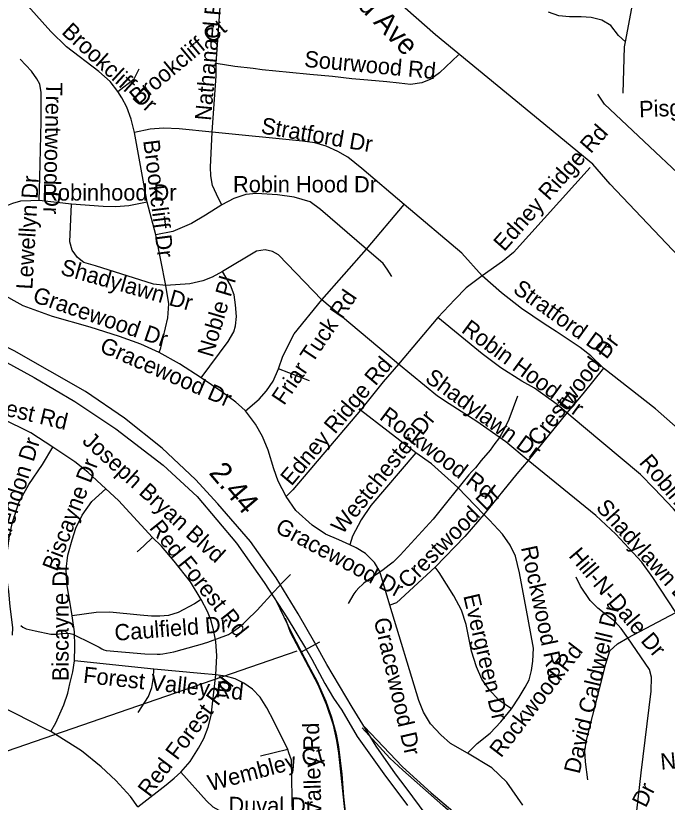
# Model space of a CAD drawing. Extents: x 1662474 to 1856135, y 779280 to 917889.
# Drawn here: x 1749829 to 1753631, y 858167 to 862754 of the extents above; entities that cross this region are included whole.
import ezdxf

# ---------------------------------------------------------------- set-up
doc = ezdxf.new("R2010")
doc.units = 0
for name, color, linetype in [('Exist Hydrographic Misc Water Feature', 7, 'Continuous'), ('Exist Road Non-System Type 51', 7, 'Continuous'), ('Exist Road Non-System Type 51 Label', 7, 'Continuous'), ('Exist Road Primary US Label', 7, 'Continuous'), ('Exist Road Primary US UnDivided 4 Lane Attributed', 7, 'Continuous'), ('Exist Road Secondary Mileage Tenths English Label', 7, 'Continuous'), ('Exist Road Secondary Ramp 1 Lane  Attributed', 7, 'Continuous'), ('Exist Road Secondary Type 51 Divided Attributed', 7, 'Continuous'), ('Exist Road Secondary Type 51 Label', 7, 'Continuous'), ('Scratch_Level_0', 7, 'Continuous'), ('Scratch_Level_6', 7, 'Continuous')]:
    doc.layers.add(name, color=color, linetype=linetype)

msp = doc.modelspace()

# ---------------------------------------------------------------- linework, layer by layer
at = {"layer": 'Exist Hydrographic Misc Water Feature'}
for points in [[(1752757.1, 860535.8), (1752706.1, 860398.2), (1752679.4, 860342.4), (1752661.2, 860312.5), (1752645.2, 860286.7), (1752624.9, 860258.8), (1752596.6, 860221), (1752545.9, 860159.5), (1752511.7, 860117.7), (1752491.4, 860095.8), (1752473.1, 860076), (1752349.9, 859924.9), (1752265, 859817.6), (1752071.4, 859607.1), (1752031, 859567.5), (1752008.9, 859549.6), (1751972.6, 859521.9), (1751928.3, 859490.3), (1751894.1, 859468.5), (1751879.9, 859458.7), (1751860, 859444.8), (1751849.8, 859434.9), (1751833.8, 859419.1), (1751813.5, 859397.2), (1751801.4, 859383.3), (1751768.8, 859325.6)], [(1749859.3, 859197.1), (1749871.2, 859187.1), (1749889.3, 859178.9), (1749907.1, 859174.8), (1749943, 859166.5), (1750033, 859147.7), (1750073, 859147.4), (1750094.9, 859151.2), (1750121, 859153.1), (1750147, 859150.8), (1750163, 859146.6), (1750272.5, 859093.7), (1750316.4, 859071.3), (1750332.4, 859061.2), (1750342.2, 859055.1), (1750356.2, 859051), (1750582.1, 859033.2), (1750654.1, 859030.6), (1750672.1, 859030.5), (1750688.1, 859032.3), (1750752.3, 859043.8), (1750884.6, 859080.7), (1750904.7, 859086.5), (1750950.8, 859100.2), (1751071.2, 859145.2), (1751105.4, 859168.9), (1751135.6, 859190.7), (1751157.7, 859208.5), (1751176, 859226.4), (1751238.5, 859287.9), (1751337.3, 859395.1), (1751387.8, 859450.7), (1751433.3, 859494.9)]]:
    msp.add_lwpolyline(points, dxfattribs=at)
at = {"layer": 'Exist Road Non-System Type 51'}
for p, q in [((1750999.2, 862474.4), (1751028.4, 862913.7)), ((1750596.1, 861667), (1750522.1, 862073.4)), ((1750155.4, 861655.8), (1749966.5, 861677.2)), ((1750646, 861476.2), (1750596.1, 861667)), ((1751876.4, 861391.9), (1752095, 861653.4)), ((1750704.2, 861180.7), (1750646, 861476.2)), ((1751614.8, 861096.2), (1751876.4, 861391.9)), ((1752062.8, 860721.9), (1751614.8, 861096.2)), ((1752292.9, 860994.1), (1752062.8, 860721.9)), ((1751542.9, 860625.4), (1751361.8, 860694.1)), ((1752162.8, 860205.4), (1751839.9, 860454.4)), ((1753045.1, 860438.9), (1752819.9, 860160.8)), ((1753400.5, 859126.7), (1753681.6, 859273.6)), ((1750634.6, 858943.4), (1750172.2, 858991.2)), ((1751416, 858475.5), (1751257.5, 858435.1))]:
    msp.add_line(p, q, dxfattribs=at)
for points in [[(1753386.9, 862601.7), (1753424.4, 862798.5), (1753438.6, 862913.2), (1753461.9, 863172.8), (1753469.9, 863221.9), (1753517.9, 863260.2), (1753560.4, 863276.9), (1753594.2, 863299.8), (1753610, 863627.1), (1753603.1, 864192.2), (1753547.5, 864661.7), (1753463.2, 864792.9), (1753416.2, 864870.9), (1753341.5, 864911.6), (1753172.4, 864943.1), (1753138.4, 864961.7), (1753120.1, 864995), (1753084.2, 865051.8)], [(1750033.4, 862662.5), (1749816.5, 862906.7), (1749766.9, 862948.4)], [(1753386.9, 862601.7), (1753347.2, 862639.4), (1753302.4, 862697.2), (1753250.1, 862728.4), (1753187.4, 862742.6), (1753128.1, 862746.5), (1753061.4, 862748.4), (1752997.6, 862752.6), (1752938.1, 862773.9)], [(1750424.1, 862312.9), (1750379.4, 862370.2), (1750314.8, 862428.7), (1750125.2, 862572.2), (1750033.4, 862662.5)], [(1753373.2, 862302.7), (1753381.1, 862573.2), (1753386.9, 862601.7)], [(1749966.5, 861677.2), (1749970.1, 861810.4), (1749978, 862136.2), (1749978, 862306.1), (1749970.6, 862354.4), (1749952.9, 862386.4), (1749920.5, 862430.5), (1749855.1, 862501.4)], [(1752412.9, 862526.4), (1752301.4, 862420), (1752252.2, 862383.2), (1752198.4, 862361.8), (1752132.6, 862353.4), (1752065.9, 862360.7), (1751994, 862368), (1751884.5, 862378.5), (1751790.9, 862386.7), (1751677.1, 862399.2), (1751546, 862411.9), (1751427.4, 862423.2), (1751267, 862439.2), (1751214.8, 862446.5), (1751108.1, 862458.6), (1750999.2, 862474.4)], [(1750975.1, 862075.4), (1750999, 862402.4), (1750999.2, 862474.4)], [(1750424.1, 862312.9), (1750521.1, 862386.7), (1750550.1, 862444.2)], [(1750522.1, 862073.4), (1750503.1, 862151.5), (1750477.2, 862220), (1750448.1, 862275.4), (1750424.1, 862312.9)], [(1755093.6, 860537.9), (1755048, 860564.7), (1754325.4, 861240), (1753955.6, 861588.8), (1753264.9, 862237.9), (1753226.2, 862297.2)], [(1750975.1, 862075.4), (1750783.5, 862094), (1750691.9, 862098), (1750613.6, 862091.9), (1750522.1, 862073.4)], [(1751032.6, 861650.2), (1751011.6, 861687.8), (1750978.2, 861764.7), (1750967, 861820.9), (1750965.9, 861871.2), (1750975.1, 862075.4)], [(1752095, 861653.4), (1751849.1, 861862.9), (1751766.9, 861929.5), (1751708.6, 861962.9), (1751639.9, 861994), (1751574.1, 862011.9), (1751502.4, 862022.1), (1750975.1, 862075.4)], [(1753180.4, 861868.1), (1752734.6, 861373.4), (1752669, 861320), (1752551.1, 861237.6)], [(1749966.5, 861677.2), (1749918.1, 861674.1), (1749856, 861673), (1749810, 861658.6), (1749761.2, 861639.8)], [(1751876.4, 861391.9), (1751606.6, 861624.2), (1751547.9, 861669.4), (1751453.4, 861695.1), (1751357.5, 861708.8), (1751234.6, 861717.7), (1751172.2, 861711.6), (1751101.4, 861688.8), (1751032.6, 861650.2)], [(1750704.2, 861180.7), (1750632.6, 861188.9), (1750294, 861295.1), (1750226.4, 861315.6), (1750189.9, 861343.9), (1750158.6, 861385.9), (1750143.9, 861434.8), (1750155.4, 861655.8)], [(1750596.1, 861667), (1750489.9, 861645.8), (1750412.9, 861640), (1750339.4, 861642.1), (1750155.4, 861655.8)], [(1751032.6, 861650.2), (1750935.8, 861591.2), (1750854.4, 861542.9), (1750745.1, 861496.2), (1750646, 861476.2)], [(1752551.1, 861237.6), (1752432.6, 861369.1), (1752095, 861653.4)], [(1751614.8, 861096.2), (1751361.4, 861359.7), (1751327.4, 861378.4), (1751284.6, 861389.1), (1751233.6, 861380.4), (1751035.8, 861261.8)], [(1752023.1, 861233.9), (1751997.1, 861275.2), (1751973.2, 861308.5), (1751876.4, 861391.9)], [(1751035.8, 861261.8), (1750974.9, 861228.4), (1750921, 861207.4), (1750844.9, 861190.9), (1750704.2, 861180.7)], [(1750910.5, 860642.9), (1751068, 860853.4), (1751102.1, 860910.6), (1751111.1, 860945.5), (1751116.6, 860999.9), (1751111.1, 861067.9), (1751104.2, 861126.4), (1751082.4, 861182.5), (1751035.8, 861261.8)], [(1752551.1, 861237.6), (1752457.5, 861167.2), (1752392.1, 861098.5), (1752292.9, 860994.1)], [(1753259.6, 860698.5), (1753184.8, 860771.2), (1753122.1, 860819), (1752982.6, 860911.7), (1752911.9, 860956.5), (1752779.5, 861047.4), (1752663.8, 861137.9), (1752551.1, 861237.6)], [(1750665.6, 860788.9), (1750674.9, 860816.1), (1750716.1, 860991.4), (1750722.1, 861074.1), (1750704.2, 861180.7)], [(1750665.6, 860788.9), (1750624.1, 860809.5), (1750559.6, 860837.9), (1750435.5, 860882.5), (1750263.9, 860937.9), (1750042.9, 861000.6), (1749873, 861061.8), (1749735.2, 861137.6)], [(1751361.8, 860694.1), (1751387.9, 860767.9), (1751453.4, 860898.2), (1751614.8, 861096.2)], [(1753045.1, 860438.9), (1752988.8, 860486.8), (1752856.4, 860582.5), (1752781.6, 860623.2), (1752659.6, 860700.1), (1752550.1, 860781.4), (1752292.9, 860994.1)], [(1750910.5, 860642.9), (1750784.6, 860724), (1750665.6, 860788.9)], [(1752062.8, 860721.9), (1751973.2, 860617.9), (1751839.9, 860454.4)], [(1752819.9, 860160.8), (1752688.8, 860267.9), (1752519.9, 860388), (1752357.5, 860489.9), (1752289.8, 860534.8), (1752062.8, 860721.9)], [(1751168.9, 860449.2), (1751249.4, 860516.9), (1751292.6, 860566.8), (1751330.5, 860623.4), (1751361.8, 860694.1)], [(1753259.6, 860698.5), (1753137.9, 860549.2), (1753045.1, 860438.9)], [(1754311.8, 859722.7), (1754031.5, 860026.4), (1753811.9, 860242.6), (1753561.6, 860460.8), (1753259.6, 860698.5)], [(1751168.9, 860449.2), (1751146, 860472), (1751112.6, 860500.4), (1751032.6, 860560.8), (1750910.5, 860642.9)], [(1751406.6, 859949.4), (1751360.6, 860040), (1751334.6, 860111.9), (1751301.4, 860220.9), (1751269.1, 860300.1), (1751228.1, 860372), (1751168.9, 860449.2)], [(1751839.9, 860454.4), (1751446, 859988.9), (1751406.6, 859949.4)], [(1753971.9, 859466.2), (1753750.4, 859778.6), (1753668.2, 859878.9), (1753554.6, 859996.2), (1753475.4, 860078.6), (1753142, 860356.5), (1753045.1, 860438.9)], [(1750044.9, 860237.4), (1749918.1, 860322.2), (1749748.6, 860405.4), (1749690.4, 860430.6)], [(1749809.2, 859141.6), (1749811.4, 859186.8), (1749796.9, 859308.2), (1749788.2, 859395.7), (1749778, 859473.9), (1749774.4, 859590.4), (1749791.9, 859721.1), (1749810.9, 859800.4), (1749848.9, 859918.8), (1749905.9, 860019.5), (1749986.1, 860137.1), (1750044.9, 860237.4)], [(1750355.4, 859995.4), (1750249.1, 860092), (1750174.1, 860152.4), (1750044.9, 860237.4)], [(1752162.8, 860205.4), (1751900.2, 859897.2), (1751845.1, 859814.6), (1751794, 859718.5), (1751779.2, 859668.4)], [(1752559.9, 859845.5), (1752408.6, 860002.2), (1752254.4, 860140.8), (1752162.8, 860205.4)], [(1752819.9, 860160.8), (1752752.2, 860081.8), (1752559.9, 859845.5)], [(1753681.6, 859273.6), (1753546.1, 859476.8), (1753481.6, 859566.2), (1753330.6, 859729.8), (1753213.9, 859840.2), (1752819.9, 860160.8)], [(1750157.5, 859255), (1750126.4, 859442.1), (1750123.4, 859525.4), (1750132.1, 859608.2), (1750157.5, 859697.2), (1750179.6, 859766.2), (1750216.9, 859841.4), (1750272.2, 859920.6), (1750355.4, 859995.4)], [(1750626.2, 859710.1), (1750429.4, 859926.9), (1750355.4, 859995.4)], [(1751779.2, 859668.4), (1751715, 859696.4), (1751636.8, 859730.6), (1751559.6, 859782), (1751463.9, 859868.4), (1751406.6, 859949.4)], [(1752559.9, 859845.5), (1752450.4, 859717.7), (1752276.4, 859538.2)], [(1752721.2, 858712.2), (1752765.9, 858778.9), (1752802.6, 858839), (1752824.6, 858881.2), (1752838.9, 858934.8), (1752847.2, 858990.2), (1752850.4, 859065.2), (1752819.1, 859235), (1752768, 859504.9), (1752745.1, 859601.9), (1752715, 859666.2), (1752670.1, 859730), (1752593.1, 859811.2), (1752559.9, 859845.5)], [(1750537.9, 859627.9), (1750576.4, 859663.1), (1750626.2, 859710.1)], [(1750910.9, 859348.7), (1750849.4, 859452.9), (1750754.4, 859573.6), (1750680.6, 859660.8), (1750626.2, 859710.1)], [(1752012.9, 859316.4), (1751953.6, 859512.2), (1751922.4, 859565.2), (1751869.9, 859617.2), (1751815, 859650.8), (1751779.2, 859668.4)], [(1752276.4, 859538.2), (1752051.5, 859330.6), (1752012.9, 859316.4)], [(1752721.2, 858712.2), (1752647.2, 858762.1), (1752592.1, 858824.5), (1752548.4, 858885.2), (1752518.1, 858955.8), (1752488.1, 859048.4), (1752457.8, 859202.8), (1752429.4, 859286.5), (1752385.9, 859371.5), (1752300.2, 859506.9), (1752276.4, 859538.2)], [(1753400.5, 859126.7), (1753362.8, 859181), (1753325.4, 859220.6), (1753272.1, 859261), (1753225.4, 859298.6), (1753180.6, 859343.4), (1753124.4, 859426.4), (1753100.2, 859479.9)], [(1750910.9, 859348.7), (1750872.2, 859323.5), (1750777.5, 859274.4), (1750720, 859256.9), (1750669.1, 859251.9), (1750622.1, 859251.9), (1750555.1, 859258.9), (1750377.5, 859274.7), (1750298.2, 859273.4), (1750157.5, 859255)], [(1750996.1, 858909.1), (1751001.9, 859020.4), (1750997.1, 859104.9), (1750983.8, 859172.6), (1750967, 859230.6), (1750948.4, 859279.9), (1750910.9, 859348.7)], [(1752464.9, 858452.7), (1752366.9, 858508.9), (1752309.8, 858560), (1752248.4, 858624.6), (1752208.6, 858692.2), (1752180.6, 858760), (1752012.9, 859316.4)], [(1750172.2, 858991.2), (1750174.4, 859074.7), (1750171.1, 859160), (1750157.5, 859255)], [(1752027.4, 857537.2), (1751972.1, 857616.9), (1751923.4, 857683.6), (1751875.4, 857750.2), (1751839.9, 857804.9), (1751796.1, 857897.2), (1751775.4, 857970.5), (1751755.4, 858068.4), (1751715, 858452.7), (1751702.4, 858526.7), (1751683.8, 858616.2), (1751643.1, 858736.1), (1751594, 858851.9), (1751431.5, 859156.9), (1751403.4, 859239.2)], [(1753168.2, 858298.6), (1753153.5, 858402.8), (1753150.4, 858466.2), (1753159.9, 858529.9), (1753272.6, 858973.9), (1753296.4, 859049.8), (1753339.9, 859091.2), (1753400.5, 859126.7)], [(1753479.5, 858338.2), (1753536.8, 858815.4), (1753539.9, 858896.4), (1753526.5, 858940.2), (1753400.5, 859126.7)], [(1750034.6, 858579.9), (1750062.8, 858630.1), (1750109.5, 858735.6), (1750132.4, 858803.9), (1750145.5, 858857.1), (1750161.8, 858926.7), (1750172.2, 858991.2)], [(1750544.1, 858691.2), (1750604.5, 858784.1), (1750623.1, 858836.1), (1750632.6, 858894.1), (1750634.6, 858943.4)], [(1750996.1, 858909.1), (1750909.8, 858917.4), (1750634.6, 858943.4)], [(1750792.9, 858342.4), (1750846.2, 858404.9), (1750895.1, 858483.1), (1750926.6, 858539.2), (1750951.5, 858603.9), (1750970.1, 858673.4), (1750996.1, 858909.1)], [(1751416, 858475.5), (1751334.6, 858640.2), (1751294, 858718.5), (1751255.4, 858780.2), (1751209.8, 858825.6), (1751159.6, 858861), (1751108.6, 858886.2), (1751053.6, 858901.4), (1750996.1, 858909.1)], [(1750034.6, 858579.9), (1750000.9, 858594.9), (1749824.8, 858685.4), (1749735.2, 858729)], [(1752464.9, 858452.7), (1752521.2, 858509.1), (1752597.1, 858570.2), (1752658.9, 858636.1), (1752721.2, 858712.2)], [(1752541.2, 857967.1), (1752497.1, 857998.6), (1752458.9, 858027.7), (1752321.2, 858147.9), (1752087.9, 858354.8), (1752012.9, 858423.5), (1751851.1, 858601.8)], [(1750541, 858140.4), (1750499.2, 858200.7), (1750414, 858293.4), (1750327.4, 858373.7), (1750212.9, 858466.2), (1750123.1, 858523.5), (1750034.6, 858579.9)], [(1751444.1, 858086), (1751437.9, 858412.2), (1751423.1, 858455.8), (1751416, 858475.5)], [(1752787.9, 858150.2), (1752694.2, 858284.9), (1752607.6, 858367.4), (1752464.9, 858452.7)], [(1750541, 858140.4), (1750707.6, 858268.4), (1750753.4, 858307), (1750792.9, 858342.4)], [(1751444.1, 858086), (1751144.1, 858081), (1751090.9, 858086.2), (1751038.1, 858107), (1750980.6, 858137.4), (1750942, 858175.8), (1750792.9, 858342.4)], [(1753367.1, 857729.9), (1753397.9, 857804.6), (1753419.4, 857878.9), (1753435.9, 857963.4), (1753479.5, 858338.2)]]:
    msp.add_lwpolyline(points, dxfattribs=at)
at = {"layer": 'Exist Road Primary US UnDivided 4 Lane Attributed'}
msp.add_lwpolyline([(1753882, 861157.6), (1753298.5, 861770.8), (1753196.2, 861887.3), (1752944.2, 862095.8), (1752278.2, 862641.9), (1752052.5, 862841.7), (1751885.4, 863024.2), (1750536.1, 864423.4), (1749975, 865004.5), (1749728, 865261.5), (1749214.1, 865800), (1748687.9, 866347.5), (1748347.7, 866702.2), (1748068.1, 867000.4), (1747501.2, 867581)], dxfattribs=at)
at = {"layer": 'Exist Road Secondary Ramp 1 Lane  Attributed'}
for points in [[(1751345.6, 859349.7), (1751442.5, 859146.3), (1751537.7, 858964.3), (1751586.9, 858874.1), (1751638.8, 858755.5), (1751671.7, 858662.7), (1751698.8, 858564.1), (1751712.3, 858490.7), (1751731.7, 858330.2), (1751741.3, 858198.8), (1751756.8, 858059.1), (1751777, 857961.4), (1751794.9, 857900.5), (1751813.8, 857854.3), (1751849.8, 857787.5), (1751890.9, 857724.1), (1751945.8, 857657.3), (1751966.3, 857635), (1752040.5, 857531.8)], [(1751862, 858608.3), (1752085.9, 858373.3), (1752253.5, 858221.9), (1752405, 858093), (1752558.1, 857979.7)]]:
    msp.add_lwpolyline(points, dxfattribs=at)
at = {"layer": 'Exist Road Secondary Type 51 Divided Attributed'}
for points in [[(1752263.3, 858042), (1752107.8, 858250.4), (1752044.2, 858331.7), (1751932.7, 858493.5), (1751792.2, 858721.7), (1751645.3, 858971), (1751574.1, 859096.6), (1751477.2, 859265.2), (1751349.6, 859476.5), (1751198.2, 859686.7), (1751008.7, 859907.1), (1750878.9, 860049.8), (1750684.3, 860231.4), (1750463.7, 860406.5), (1750235.7, 860562.7), (1749820.8, 860800.5), (1749724, 860845.3), (1748371.2, 861323.3), (1748242.2, 861377), (1748009.3, 861498.7), (1747916.1, 861570.3), (1747843.4, 861613.9), (1747662, 861741.7), (1747505.7, 861870.3)], [(1749692.7, 860777.1), (1749937.3, 860643.6), (1750173.6, 860504.7), (1750412.7, 860344.4), (1750689.2, 860131.9), (1750888.2, 859949.2), (1751118.2, 859678.2), (1751279.3, 859448.7), (1751412.3, 859241.7), (1751519.4, 859066.1), (1751556, 859001), (1751632.3, 858859.9), (1751683.1, 858773.6), (1751732.1, 858703.1), (1751821.5, 858550.7), (1751977, 858331.7), (1752114.8, 858148)]]:
    msp.add_lwpolyline(points, dxfattribs=at)
at = {"layer": 'Scratch_Level_0'}
msp.add_line((1751493.1, 859041.3), (1751603.5, 859103), dxfattribs=at)
at = {"layer": 'Scratch_Level_6'}
msp.add_line((1751469.6, 859048.3), (1749316.8, 858305.3), dxfattribs=at)

# ---------------------------------------------------------------- texts
at = {"layer": 'Exist Road Non-System Type 51 Label'}
for s, rotation, p in [('Nathanael Rd', 84.8355, (1750968.1, 862139.2)), ('Brookcliff Dr', 317.4271, (1750091.4, 862652.3)), ('Brookcliff Ct', 39.822, (1750542.1, 862228.7)), ('Sourwood Rd', 354.6377, (1751509.8, 862456.1)), ('Trentwood Dr', 268.7551, (1750007, 862366.5)), ('Pisgah Church Rd', 2.1623, (1753468.3, 862161.5)), ('Stratford Dr', 350.212, (1751255.5, 862068.7)), ('Edney Ridge Rd', 48.5447, (1752679.2, 861374.1)), ('Brookcliff Dr', 277.1209, (1750572.6, 862025.2)), ('Lewellyn Dr', 86.6719, (1749925.8, 861155.8)), ('Shadylawn Dr', 344.2013, (1750085.1, 861246.7)), ('Noble Pl', 73.4779, (1750978.3, 860756.9)), ('Stratford Dr', 324.3299, (1752724.3, 861144.6)), ('Gracewood Dr', 340.9491, (1749921.9, 861086.9)), ('Friar Tuck Rd', 56.0099, (1751394.5, 860476.6)), ('Robin Hood Dr', 323.5489, (1752424, 860911.5)), ('Crestwood Dr', 52.3026, (1752882.4, 860237.4)), ('Gracewood Dr', 336.4559, (1750312.7, 860796.5)), ('Edney Ridge Rd', 49.9833, (1751437.8, 860006.8)), ('Edney Ridge Rd', 49.9833, (1751437.8, 860006.8)), ('Shadylawn Dr', 323.8404, (1752211.2, 860626.3)), ('Red Forest Rd', 346.6895, (1749315.8, 860528)), ('Westchester Dr', 51.049, (1751734.6, 859723.9)), ('Rockwood Rd', 323.0837, (1751945.8, 860404.2)), ('Clarendon Dr', 72.6597, (1749747.4, 859554.6)), ('Biscayne Dr', 69.1868, (1750069.7, 859508)), ('Robin Hood Dr', 310.5096, (1753462.4, 860146)), ('Crestwood Dr', 45.0161, (1752116.6, 859407.1)), ('Shadylawn Dr', 311.9874, (1753209.8, 859882.4)), ('Red Forest Rd', 308.5851, (1750604.5, 859765.9)), ('Gracewood Dr', 331.7366, (1751336.8, 859745.9)), ('Rockwood Rd', 281.8858, (1752776.9, 859653)), ('Hill-N-Dale Dr', 310.3487, (1753051.3, 859602.2)), ('Biscayne Dr', 89.8929, (1750137.3, 858872.9)), ('Evergreen Dr', 283.1835, (1752440.2, 859370.9)), ('David Caldwell Dr', 76.571, (1753118.7, 858328.2)), ('Caulfield Dr', 4.5369, (1750409, 859108)), ('Gracewood Dr', 282.9929, (1751917.6, 859232.1)), ('Rockwood Rd', 52.3679, (1752660.5, 858422)), ('Forest Valley Rd', 353.7885, (1750219.5, 858864)), ('Red Forest Rd', 53.1535, (1750609.9, 858192.4)), ('Forest Valley Rd', 91.4795, (1751623.4, 857693.5)), ('Wembley Ct', 14.7309, (1750964.3, 858231)), ('North', 5.2768, (1753594.9, 858356.3)), ('Hill-N-Dale Dr', 63.4478, (1753214.8, 857549.3)), ('Duval Dr', 359.4001, (1751069.9, 858104))]:
    msp.add_text(s, height=95, rotation=rotation, dxfattribs=at).set_placement(p)
for s, p in [('Robin Hood Dr', (1751097, 861723.6)), ('Robinhood Dr', (1749983.5, 861675.8))]:
    msp.add_text(s, height=95, dxfattribs=at).set_placement(p)
at = {"layer": 'Exist Road Primary US Label'}
msp.add_text('Battleground Ave', height=120, rotation=313.6167, dxfattribs=at).set_placement((1751253.1, 863403.8))
at = {"layer": 'Exist Road Secondary Mileage Tenths English Label'}
msp.add_text('2.44', height=125, rotation=310.3103, dxfattribs=at).set_placement((1750951.8, 860085.5))
at = {"layer": 'Exist Road Secondary Type 51 Label'}
msp.add_text('Joseph Bryan Blvd', height=95, rotation=317.8908, dxfattribs=at).set_placement((1750211.7, 860266.1))

doc.saveas('drawing.dxf')
